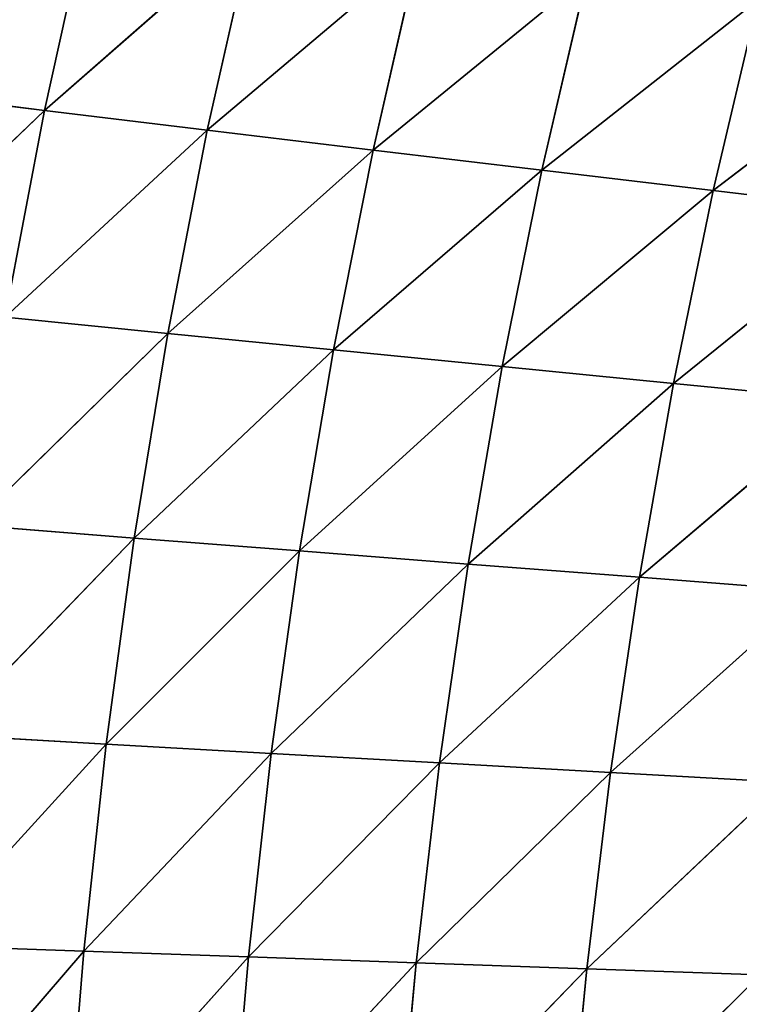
# Model space of a CAD drawing. Extents: x 0 to 605, y 0 to 400.
# Tile 356 of 656: x 60 to 77, y 207 to 231. Entities that reach past the tile are written whole.
import ezdxf

# ---------------------------------------------------------------- set-up
doc = ezdxf.new("R2010")
doc.units = 0
doc.header["$LTSCALE"] = 25.4
doc.layers.get('0').update_dxf_attribs({"linetype": 'CONTINUOUS'})

# ---------------------------------------------------------------- blocks, each defined once
blk = doc.blocks.new('ATLANTA610_-_S_STL')
at = {"color": 0}
for p, q in [((60.463, 56.273, 171.32), (55.624, 58.599, 175.965)), ((60.463, 56.273, 171.32), (55.624, 58.599, 175.965)), ((60.463, 56.273, 171.32), (56.576, 58.529, 170.846)), ((60.463, 56.273, 171.32), (56.576, 58.529, 170.846)), ((57.097, 56.766, 196.814), (61.423, 54.525, 191.796)), ((57.097, 56.766, 196.814), (61.423, 54.525, 191.796)), ((57.494, 56.64, 191.656), (61.968, 54.412, 186.752)), ((61.423, 54.525, 191.796), (57.494, 56.64, 191.656)), ((61.423, 54.525, 191.796), (57.494, 56.64, 191.656)), ((57.494, 56.64, 191.656), (61.968, 54.412, 186.752)), ((58.025, 56.528, 186.526), (62.649, 54.313, 181.736)), ((61.968, 54.412, 186.752), (58.025, 56.528, 186.526)), ((61.968, 54.412, 186.752), (58.025, 56.528, 186.526)), ((58.025, 56.528, 186.526), (62.649, 54.313, 181.736)), ((58.694, 56.43, 181.425), (63.467, 54.227, 176.751)), ((62.649, 54.313, 181.736), (58.694, 56.43, 181.425)), ((62.649, 54.313, 181.736), (58.694, 56.43, 181.425)), ((58.694, 56.43, 181.425), (63.467, 54.227, 176.751)), ((59.506, 56.345, 176.355), (60.463, 56.273, 171.32)), ((59.506, 56.345, 176.355), (60.463, 56.273, 171.32)), ((59.506, 56.345, 176.355), (64.428, 54.153, 171.8)), ((63.467, 54.227, 176.751), (59.506, 56.345, 176.355)), ((63.467, 54.227, 176.751), (59.506, 56.345, 176.355)), ((59.506, 56.345, 176.355), (64.428, 54.153, 171.8)), ((64.428, 54.153, 171.8), (60.463, 56.273, 171.32)), ((64.428, 54.153, 171.8), (60.463, 56.273, 171.32)), ((65.536, 54.093, 166.884), (60.463, 56.273, 171.32)), ((60.463, 56.273, 171.32), (61.569, 56.214, 166.321)), ((60.463, 56.273, 171.32), (61.569, 56.214, 166.321)), ((65.536, 54.093, 166.884), (60.463, 56.273, 171.32)), ((61.008, 54.651, 196.868), (61.423, 54.525, 191.796)), ((61.008, 54.651, 196.868), (61.423, 54.525, 191.796)), ((61.008, 54.651, 196.868), (65.432, 52.534, 191.938)), ((61.008, 54.651, 196.868), (65.432, 52.534, 191.938)), ((61.423, 54.525, 191.796), (61.968, 54.412, 186.752)), ((61.423, 54.525, 191.796), (61.968, 54.412, 186.752)), ((61.423, 54.525, 191.796), (65.99, 52.422, 186.98)), ((65.432, 52.534, 191.938), (61.423, 54.525, 191.796)), ((65.432, 52.534, 191.938), (61.423, 54.525, 191.796)), ((61.423, 54.525, 191.796), (65.99, 52.422, 186.98)), ((61.968, 54.412, 186.752), (62.649, 54.313, 181.736)), ((61.968, 54.412, 186.752), (62.649, 54.313, 181.736)), ((61.968, 54.412, 186.752), (66.68, 52.323, 182.051)), ((65.99, 52.422, 186.98), (61.968, 54.412, 186.752)), ((65.99, 52.422, 186.98), (61.968, 54.412, 186.752)), ((61.968, 54.412, 186.752), (66.68, 52.323, 182.051)), ((62.649, 54.313, 181.736), (63.467, 54.227, 176.751)), ((62.649, 54.313, 181.736), (63.467, 54.227, 176.751)), ((62.649, 54.313, 181.736), (67.505, 52.237, 177.152)), ((66.68, 52.323, 182.051), (62.649, 54.313, 181.736)), ((66.68, 52.323, 182.051), (62.649, 54.313, 181.736)), ((62.649, 54.313, 181.736), (67.505, 52.237, 177.152)), ((63.467, 54.227, 176.751), (64.428, 54.153, 171.8)), ((63.467, 54.227, 176.751), (64.428, 54.153, 171.8)), ((63.467, 54.227, 176.751), (68.469, 52.164, 172.286)), ((67.505, 52.237, 177.152), (63.467, 54.227, 176.751)), ((67.505, 52.237, 177.152), (63.467, 54.227, 176.751)), ((63.467, 54.227, 176.751), (68.469, 52.164, 172.286)), ((64.428, 54.153, 171.8), (65.536, 54.093, 166.884)), ((64.428, 54.153, 171.8), (65.536, 54.093, 166.884)), ((64.428, 54.153, 171.8), (69.575, 52.102, 167.454)), ((68.469, 52.164, 172.286), (64.428, 54.153, 171.8)), ((68.469, 52.164, 172.286), (64.428, 54.153, 171.8)), ((64.428, 54.153, 171.8), (69.575, 52.102, 167.454)), ((65.001, 52.66, 196.923), (65.432, 52.534, 191.938)), ((65.001, 52.66, 196.923), (65.432, 52.534, 191.938)), ((65.001, 52.66, 196.923), (69.517, 50.663, 192.082)), ((65.001, 52.66, 196.923), (69.517, 50.663, 192.082)), ((65.432, 52.534, 191.938), (65.99, 52.422, 186.98)), ((65.432, 52.534, 191.938), (65.99, 52.422, 186.98)), ((65.432, 52.534, 191.938), (70.087, 50.553, 187.212)), ((69.517, 50.663, 192.082), (65.432, 52.534, 191.938)), ((69.517, 50.663, 192.082), (65.432, 52.534, 191.938)), ((65.432, 52.534, 191.938), (70.087, 50.553, 187.212)), ((65.99, 52.422, 186.98), (66.68, 52.323, 182.051)), ((65.99, 52.422, 186.98), (66.68, 52.323, 182.051)), ((65.99, 52.422, 186.98), (70.785, 50.455, 182.37)), ((70.087, 50.553, 187.212), (65.99, 52.422, 186.98)), ((70.087, 50.553, 187.212), (65.99, 52.422, 186.98)), ((65.99, 52.422, 186.98), (70.785, 50.455, 182.37)), ((66.68, 52.323, 182.051), (67.505, 52.237, 177.152)), ((66.68, 52.323, 182.051), (67.505, 52.237, 177.152)), ((66.68, 52.323, 182.051), (71.614, 50.37, 177.558)), ((70.785, 50.455, 182.37), (66.68, 52.323, 182.051)), ((70.785, 50.455, 182.37), (66.68, 52.323, 182.051)), ((66.68, 52.323, 182.051), (71.614, 50.37, 177.558)), ((67.505, 52.237, 177.152), (68.469, 52.164, 172.286)), ((67.505, 52.237, 177.152), (68.469, 52.164, 172.286)), ((67.505, 52.237, 177.152), (72.579, 50.297, 172.778)), ((71.614, 50.37, 177.558), (67.505, 52.237, 177.152)), ((71.614, 50.37, 177.558), (67.505, 52.237, 177.152)), ((67.505, 52.237, 177.152), (72.579, 50.297, 172.778)), ((68.469, 52.164, 172.286), (69.575, 52.102, 167.454)), ((68.469, 52.164, 172.286), (69.575, 52.102, 167.454)), ((68.469, 52.164, 172.286), (73.683, 50.236, 168.032)), ((72.579, 50.297, 172.778), (68.469, 52.164, 172.286)), ((72.579, 50.297, 172.778), (68.469, 52.164, 172.286)), ((68.469, 52.164, 172.286), (73.683, 50.236, 168.032)), ((73.674, 48.905, 192.227), (69.071, 50.786, 196.978)), ((69.071, 50.786, 196.978), (69.517, 50.663, 192.082)), ((69.071, 50.786, 196.978), (69.517, 50.663, 192.082)), ((73.674, 48.905, 192.227), (69.071, 50.786, 196.978)), ((69.517, 50.663, 192.082), (70.087, 50.553, 187.212)), ((69.517, 50.663, 192.082), (70.087, 50.553, 187.212)), ((69.517, 50.663, 192.082), (74.253, 48.797, 187.446)), ((73.674, 48.905, 192.227), (69.517, 50.663, 192.082)), ((73.674, 48.905, 192.227), (69.517, 50.663, 192.082)), ((69.517, 50.663, 192.082), (74.253, 48.797, 187.446)), ((70.087, 50.553, 187.212), (70.785, 50.455, 182.37)), ((70.087, 50.553, 187.212), (70.785, 50.455, 182.37)), ((70.087, 50.553, 187.212), (74.957, 48.702, 182.692)), ((74.253, 48.797, 187.446), (70.087, 50.553, 187.212)), ((74.253, 48.797, 187.446), (70.087, 50.553, 187.212)), ((70.087, 50.553, 187.212), (74.957, 48.702, 182.692)), ((70.785, 50.455, 182.37), (71.614, 50.37, 177.558)), ((70.785, 50.455, 182.37), (71.614, 50.37, 177.558)), ((70.785, 50.455, 182.37), (75.79, 48.618, 177.969)), ((74.957, 48.702, 182.692), (70.785, 50.455, 182.37)), ((74.957, 48.702, 182.692), (70.785, 50.455, 182.37)), ((70.785, 50.455, 182.37), (75.79, 48.618, 177.969)), ((71.614, 50.37, 177.558), (72.579, 50.297, 172.778)), ((71.614, 50.37, 177.558), (72.579, 50.297, 172.778)), ((71.614, 50.37, 177.558), (76.754, 48.546, 173.276)), ((75.79, 48.618, 177.969), (71.614, 50.37, 177.558)), ((75.79, 48.618, 177.969), (71.614, 50.37, 177.558)), ((71.614, 50.37, 177.558), (76.754, 48.546, 173.276)), ((72.579, 50.297, 172.778), (73.683, 50.236, 168.032)), ((72.579, 50.297, 172.778), (73.683, 50.236, 168.032)), ((72.579, 50.297, 172.778), (77.854, 48.486, 168.617)), ((76.754, 48.546, 173.276), (72.579, 50.297, 172.778)), ((76.754, 48.546, 173.276), (72.579, 50.297, 172.778)), ((72.579, 50.297, 172.778), (77.854, 48.486, 168.617)), ((73.216, 49.025, 197.033), (73.674, 48.905, 192.227)), ((73.216, 49.025, 197.033), (73.674, 48.905, 192.227)), ((73.216, 49.025, 197.033), (77.9, 47.253, 192.374)), ((73.216, 49.025, 197.033), (77.9, 47.253, 192.374)), ((77.9, 47.253, 192.374), (73.674, 48.905, 192.227)), ((77.9, 47.253, 192.374), (73.674, 48.905, 192.227)), ((78.486, 47.149, 187.683), (73.674, 48.905, 192.227)), ((73.674, 48.905, 192.227), (74.253, 48.797, 187.446)), ((73.674, 48.905, 192.227), (74.253, 48.797, 187.446)), ((78.486, 47.149, 187.683), (73.674, 48.905, 192.227)), ((74.253, 48.797, 187.446), (74.957, 48.702, 182.692)), ((74.253, 48.797, 187.446), (74.957, 48.702, 182.692)), ((74.253, 48.797, 187.446), (79.195, 47.057, 183.019)), ((78.486, 47.149, 187.683), (74.253, 48.797, 187.446)), ((78.486, 47.149, 187.683), (74.253, 48.797, 187.446)), ((74.253, 48.797, 187.446), (79.195, 47.057, 183.019)), ((74.957, 48.702, 182.692), (75.79, 48.618, 177.969)), ((74.957, 48.702, 182.692), (75.79, 48.618, 177.969)), ((74.957, 48.702, 182.692), (80.028, 46.976, 178.384)), ((79.195, 47.057, 183.019), (74.957, 48.702, 182.692)), ((79.195, 47.057, 183.019), (74.957, 48.702, 182.692)), ((74.957, 48.702, 182.692), (80.028, 46.976, 178.384)), ((75.79, 48.618, 177.969), (76.754, 48.546, 173.276)), ((75.79, 48.618, 177.969), (76.754, 48.546, 173.276)), ((75.79, 48.618, 177.969), (80.99, 46.906, 173.779)), ((80.028, 46.976, 178.384), (75.79, 48.618, 177.969)), ((80.028, 46.976, 178.384), (75.79, 48.618, 177.969)), ((75.79, 48.618, 177.969), (80.99, 46.906, 173.779)), ((76.754, 48.546, 173.276), (77.854, 48.486, 168.617)), ((76.754, 48.546, 173.276), (77.854, 48.486, 168.617)), ((76.754, 48.546, 173.276), (82.084, 46.847, 169.208)), ((80.99, 46.906, 173.779), (76.754, 48.546, 173.276)), ((80.99, 46.906, 173.779), (76.754, 48.546, 173.276)), ((76.754, 48.546, 173.276), (82.084, 46.847, 169.208))]:
    blk.add_line(p, q, dxfattribs=at)
mesh = blk.add_polyface(dxfattribs=at)
corners = [(59.506, 56.345, 176.355), (60.463, 56.273, 171.32), (55.624, 58.599, 175.965)]
mesh.append_faces([[corners[k] for k in face] for face in [(0, 1, 2)]], dxfattribs={"color": 0})
mesh = blk.add_polyface(dxfattribs=at)
corners = [(55.624, 58.599, 175.965), (60.463, 56.273, 171.32), (56.576, 58.529, 170.846)]
mesh.append_faces([[corners[k] for k in face] for face in [(0, 1, 2)]], dxfattribs={"color": 0})
mesh = blk.add_polyface(dxfattribs=at)
corners = [(56.576, 58.529, 170.846), (61.569, 56.214, 166.321), (57.681, 58.473, 165.765)]
mesh.append_faces([[corners[k] for k in face] for face in [(0, 1, 2)]], dxfattribs={"color": 0})
mesh = blk.add_polyface(dxfattribs=at)
corners = [(60.463, 56.273, 171.32), (61.569, 56.214, 166.321), (56.576, 58.529, 170.846)]
mesh.append_faces([[corners[k] for k in face] for face in [(0, 1, 2)]], dxfattribs={"color": 0})
mesh = blk.add_polyface(dxfattribs=at)
corners = [(57.097, 56.766, 196.814), (61.423, 54.525, 191.796), (57.494, 56.64, 191.656)]
mesh.append_faces([[corners[k] for k in face] for face in [(0, 1, 2)]], dxfattribs={"color": 0})
mesh = blk.add_polyface(dxfattribs=at)
corners = [(61.008, 54.651, 196.868), (61.423, 54.525, 191.796), (57.097, 56.766, 196.814)]
mesh.append_faces([[corners[k] for k in face] for face in [(0, 1, 2)]], dxfattribs={"color": 0})
mesh = blk.add_polyface(dxfattribs=at)
corners = [(57.494, 56.64, 191.656), (61.968, 54.412, 186.752), (58.025, 56.528, 186.526)]
mesh.append_faces([[corners[k] for k in face] for face in [(0, 1, 2)]], dxfattribs={"color": 0})
mesh = blk.add_polyface(dxfattribs=at)
corners = [(61.423, 54.525, 191.796), (61.968, 54.412, 186.752), (57.494, 56.64, 191.656)]
mesh.append_faces([[corners[k] for k in face] for face in [(0, 1, 2)]], dxfattribs={"color": 0})
mesh = blk.add_polyface(dxfattribs=at)
corners = [(58.025, 56.528, 186.526), (62.649, 54.313, 181.736), (58.694, 56.43, 181.425)]
mesh.append_faces([[corners[k] for k in face] for face in [(0, 1, 2)]], dxfattribs={"color": 0})
mesh = blk.add_polyface(dxfattribs=at)
corners = [(61.968, 54.412, 186.752), (62.649, 54.313, 181.736), (58.025, 56.528, 186.526)]
mesh.append_faces([[corners[k] for k in face] for face in [(0, 1, 2)]], dxfattribs={"color": 0})
mesh = blk.add_polyface(dxfattribs=at)
corners = [(58.694, 56.43, 181.425), (63.467, 54.227, 176.751), (59.506, 56.345, 176.355)]
mesh.append_faces([[corners[k] for k in face] for face in [(0, 1, 2)]], dxfattribs={"color": 0})
mesh = blk.add_polyface(dxfattribs=at)
corners = [(62.649, 54.313, 181.736), (63.467, 54.227, 176.751), (58.694, 56.43, 181.425)]
mesh.append_faces([[corners[k] for k in face] for face in [(0, 1, 2)]], dxfattribs={"color": 0})
mesh = blk.add_polyface(dxfattribs=at)
corners = [(59.506, 56.345, 176.355), (64.428, 54.153, 171.8), (60.463, 56.273, 171.32)]
mesh.append_faces([[corners[k] for k in face] for face in [(0, 1, 2)]], dxfattribs={"color": 0})
mesh = blk.add_polyface(dxfattribs=at)
corners = [(63.467, 54.227, 176.751), (64.428, 54.153, 171.8), (59.506, 56.345, 176.355)]
mesh.append_faces([[corners[k] for k in face] for face in [(0, 1, 2)]], dxfattribs={"color": 0})
mesh = blk.add_polyface(dxfattribs=at)
corners = [(64.428, 54.153, 171.8), (65.536, 54.093, 166.884), (60.463, 56.273, 171.32)]
mesh.append_faces([[corners[k] for k in face] for face in [(0, 1, 2)]], dxfattribs={"color": 0})
mesh = blk.add_polyface(dxfattribs=at)
corners = [(60.463, 56.273, 171.32), (65.536, 54.093, 166.884), (61.569, 56.214, 166.321)]
mesh.append_faces([[corners[k] for k in face] for face in [(0, 1, 2)]], dxfattribs={"color": 0})
mesh = blk.add_polyface(dxfattribs=at)
corners = [(61.008, 54.651, 196.868), (65.432, 52.534, 191.938), (61.423, 54.525, 191.796)]
mesh.append_faces([[corners[k] for k in face] for face in [(0, 1, 2)]], dxfattribs={"color": 0})
mesh = blk.add_polyface(dxfattribs=at)
corners = [(65.001, 52.66, 196.923), (65.432, 52.534, 191.938), (61.008, 54.651, 196.868)]
mesh.append_faces([[corners[k] for k in face] for face in [(0, 1, 2)]], dxfattribs={"color": 0})
mesh = blk.add_polyface(dxfattribs=at)
corners = [(61.423, 54.525, 191.796), (65.99, 52.422, 186.98), (61.968, 54.412, 186.752)]
mesh.append_faces([[corners[k] for k in face] for face in [(0, 1, 2)]], dxfattribs={"color": 0})
mesh = blk.add_polyface(dxfattribs=at)
corners = [(65.432, 52.534, 191.938), (65.99, 52.422, 186.98), (61.423, 54.525, 191.796)]
mesh.append_faces([[corners[k] for k in face] for face in [(0, 1, 2)]], dxfattribs={"color": 0})
mesh = blk.add_polyface(dxfattribs=at)
corners = [(61.968, 54.412, 186.752), (66.68, 52.323, 182.051), (62.649, 54.313, 181.736)]
mesh.append_faces([[corners[k] for k in face] for face in [(0, 1, 2)]], dxfattribs={"color": 0})
mesh = blk.add_polyface(dxfattribs=at)
corners = [(65.99, 52.422, 186.98), (66.68, 52.323, 182.051), (61.968, 54.412, 186.752)]
mesh.append_faces([[corners[k] for k in face] for face in [(0, 1, 2)]], dxfattribs={"color": 0})
mesh = blk.add_polyface(dxfattribs=at)
corners = [(62.649, 54.313, 181.736), (67.505, 52.237, 177.152), (63.467, 54.227, 176.751)]
mesh.append_faces([[corners[k] for k in face] for face in [(0, 1, 2)]], dxfattribs={"color": 0})
mesh = blk.add_polyface(dxfattribs=at)
corners = [(66.68, 52.323, 182.051), (67.505, 52.237, 177.152), (62.649, 54.313, 181.736)]
mesh.append_faces([[corners[k] for k in face] for face in [(0, 1, 2)]], dxfattribs={"color": 0})
mesh = blk.add_polyface(dxfattribs=at)
corners = [(63.467, 54.227, 176.751), (68.469, 52.164, 172.286), (64.428, 54.153, 171.8)]
mesh.append_faces([[corners[k] for k in face] for face in [(0, 1, 2)]], dxfattribs={"color": 0})
mesh = blk.add_polyface(dxfattribs=at)
corners = [(67.505, 52.237, 177.152), (68.469, 52.164, 172.286), (63.467, 54.227, 176.751)]
mesh.append_faces([[corners[k] for k in face] for face in [(0, 1, 2)]], dxfattribs={"color": 0})
mesh = blk.add_polyface(dxfattribs=at)
corners = [(64.428, 54.153, 171.8), (69.575, 52.102, 167.454), (65.536, 54.093, 166.884)]
mesh.append_faces([[corners[k] for k in face] for face in [(0, 1, 2)]], dxfattribs={"color": 0})
mesh = blk.add_polyface(dxfattribs=at)
corners = [(68.469, 52.164, 172.286), (69.575, 52.102, 167.454), (64.428, 54.153, 171.8)]
mesh.append_faces([[corners[k] for k in face] for face in [(0, 1, 2)]], dxfattribs={"color": 0})
mesh = blk.add_polyface(dxfattribs=at)
corners = [(65.001, 52.66, 196.923), (69.517, 50.663, 192.082), (65.432, 52.534, 191.938)]
mesh.append_faces([[corners[k] for k in face] for face in [(0, 1, 2)]], dxfattribs={"color": 0})
mesh = blk.add_polyface(dxfattribs=at)
corners = [(69.071, 50.786, 196.978), (69.517, 50.663, 192.082), (65.001, 52.66, 196.923)]
mesh.append_faces([[corners[k] for k in face] for face in [(0, 1, 2)]], dxfattribs={"color": 0})
mesh = blk.add_polyface(dxfattribs=at)
corners = [(65.432, 52.534, 191.938), (70.087, 50.553, 187.212), (65.99, 52.422, 186.98)]
mesh.append_faces([[corners[k] for k in face] for face in [(0, 1, 2)]], dxfattribs={"color": 0})
mesh = blk.add_polyface(dxfattribs=at)
corners = [(69.517, 50.663, 192.082), (70.087, 50.553, 187.212), (65.432, 52.534, 191.938)]
mesh.append_faces([[corners[k] for k in face] for face in [(0, 1, 2)]], dxfattribs={"color": 0})
mesh = blk.add_polyface(dxfattribs=at)
corners = [(65.99, 52.422, 186.98), (70.785, 50.455, 182.37), (66.68, 52.323, 182.051)]
mesh.append_faces([[corners[k] for k in face] for face in [(0, 1, 2)]], dxfattribs={"color": 0})
mesh = blk.add_polyface(dxfattribs=at)
corners = [(70.087, 50.553, 187.212), (70.785, 50.455, 182.37), (65.99, 52.422, 186.98)]
mesh.append_faces([[corners[k] for k in face] for face in [(0, 1, 2)]], dxfattribs={"color": 0})
mesh = blk.add_polyface(dxfattribs=at)
corners = [(66.68, 52.323, 182.051), (71.614, 50.37, 177.558), (67.505, 52.237, 177.152)]
mesh.append_faces([[corners[k] for k in face] for face in [(0, 1, 2)]], dxfattribs={"color": 0})
mesh = blk.add_polyface(dxfattribs=at)
corners = [(70.785, 50.455, 182.37), (71.614, 50.37, 177.558), (66.68, 52.323, 182.051)]
mesh.append_faces([[corners[k] for k in face] for face in [(0, 1, 2)]], dxfattribs={"color": 0})
mesh = blk.add_polyface(dxfattribs=at)
corners = [(67.505, 52.237, 177.152), (72.579, 50.297, 172.778), (68.469, 52.164, 172.286)]
mesh.append_faces([[corners[k] for k in face] for face in [(0, 1, 2)]], dxfattribs={"color": 0})
mesh = blk.add_polyface(dxfattribs=at)
corners = [(71.614, 50.37, 177.558), (72.579, 50.297, 172.778), (67.505, 52.237, 177.152)]
mesh.append_faces([[corners[k] for k in face] for face in [(0, 1, 2)]], dxfattribs={"color": 0})
mesh = blk.add_polyface(dxfattribs=at)
corners = [(68.469, 52.164, 172.286), (73.683, 50.236, 168.032), (69.575, 52.102, 167.454)]
mesh.append_faces([[corners[k] for k in face] for face in [(0, 1, 2)]], dxfattribs={"color": 0})
mesh = blk.add_polyface(dxfattribs=at)
corners = [(72.579, 50.297, 172.778), (73.683, 50.236, 168.032), (68.469, 52.164, 172.286)]
mesh.append_faces([[corners[k] for k in face] for face in [(0, 1, 2)]], dxfattribs={"color": 0})
mesh = blk.add_polyface(dxfattribs=at)
corners = [(73.216, 49.025, 197.033), (73.674, 48.905, 192.227), (69.071, 50.786, 196.978)]
mesh.append_faces([[corners[k] for k in face] for face in [(0, 1, 2)]], dxfattribs={"color": 0})
mesh = blk.add_polyface(dxfattribs=at)
corners = [(69.071, 50.786, 196.978), (73.674, 48.905, 192.227), (69.517, 50.663, 192.082)]
mesh.append_faces([[corners[k] for k in face] for face in [(0, 1, 2)]], dxfattribs={"color": 0})
mesh = blk.add_polyface(dxfattribs=at)
corners = [(69.517, 50.663, 192.082), (74.253, 48.797, 187.446), (70.087, 50.553, 187.212)]
mesh.append_faces([[corners[k] for k in face] for face in [(0, 1, 2)]], dxfattribs={"color": 0})
mesh = blk.add_polyface(dxfattribs=at)
corners = [(73.674, 48.905, 192.227), (74.253, 48.797, 187.446), (69.517, 50.663, 192.082)]
mesh.append_faces([[corners[k] for k in face] for face in [(0, 1, 2)]], dxfattribs={"color": 0})
mesh = blk.add_polyface(dxfattribs=at)
corners = [(70.087, 50.553, 187.212), (74.957, 48.702, 182.692), (70.785, 50.455, 182.37)]
mesh.append_faces([[corners[k] for k in face] for face in [(0, 1, 2)]], dxfattribs={"color": 0})
mesh = blk.add_polyface(dxfattribs=at)
corners = [(74.253, 48.797, 187.446), (74.957, 48.702, 182.692), (70.087, 50.553, 187.212)]
mesh.append_faces([[corners[k] for k in face] for face in [(0, 1, 2)]], dxfattribs={"color": 0})
mesh = blk.add_polyface(dxfattribs=at)
corners = [(70.785, 50.455, 182.37), (75.79, 48.618, 177.969), (71.614, 50.37, 177.558)]
mesh.append_faces([[corners[k] for k in face] for face in [(0, 1, 2)]], dxfattribs={"color": 0})
mesh = blk.add_polyface(dxfattribs=at)
corners = [(74.957, 48.702, 182.692), (75.79, 48.618, 177.969), (70.785, 50.455, 182.37)]
mesh.append_faces([[corners[k] for k in face] for face in [(0, 1, 2)]], dxfattribs={"color": 0})
mesh = blk.add_polyface(dxfattribs=at)
corners = [(71.614, 50.37, 177.558), (76.754, 48.546, 173.276), (72.579, 50.297, 172.778)]
mesh.append_faces([[corners[k] for k in face] for face in [(0, 1, 2)]], dxfattribs={"color": 0})
mesh = blk.add_polyface(dxfattribs=at)
corners = [(75.79, 48.618, 177.969), (76.754, 48.546, 173.276), (71.614, 50.37, 177.558)]
mesh.append_faces([[corners[k] for k in face] for face in [(0, 1, 2)]], dxfattribs={"color": 0})
mesh = blk.add_polyface(dxfattribs=at)
corners = [(72.579, 50.297, 172.778), (77.854, 48.486, 168.617), (73.683, 50.236, 168.032)]
mesh.append_faces([[corners[k] for k in face] for face in [(0, 1, 2)]], dxfattribs={"color": 0})
mesh = blk.add_polyface(dxfattribs=at)
corners = [(76.754, 48.546, 173.276), (77.854, 48.486, 168.617), (72.579, 50.297, 172.778)]
mesh.append_faces([[corners[k] for k in face] for face in [(0, 1, 2)]], dxfattribs={"color": 0})
mesh = blk.add_polyface(dxfattribs=at)
corners = [(73.216, 49.025, 197.033), (77.9, 47.253, 192.374), (73.674, 48.905, 192.227)]
mesh.append_faces([[corners[k] for k in face] for face in [(0, 1, 2)]], dxfattribs={"color": 0})
mesh = blk.add_polyface(dxfattribs=at)
corners = [(77.431, 47.369, 197.09), (77.9, 47.253, 192.374), (73.216, 49.025, 197.033)]
mesh.append_faces([[corners[k] for k in face] for face in [(0, 1, 2)]], dxfattribs={"color": 0})
mesh = blk.add_polyface(dxfattribs=at)
corners = [(77.9, 47.253, 192.374), (78.486, 47.149, 187.683), (73.674, 48.905, 192.227)]
mesh.append_faces([[corners[k] for k in face] for face in [(0, 1, 2)]], dxfattribs={"color": 0})
mesh = blk.add_polyface(dxfattribs=at)
corners = [(73.674, 48.905, 192.227), (78.486, 47.149, 187.683), (74.253, 48.797, 187.446)]
mesh.append_faces([[corners[k] for k in face] for face in [(0, 1, 2)]], dxfattribs={"color": 0})
mesh = blk.add_polyface(dxfattribs=at)
corners = [(74.253, 48.797, 187.446), (79.195, 47.057, 183.019), (74.957, 48.702, 182.692)]
mesh.append_faces([[corners[k] for k in face] for face in [(0, 1, 2)]], dxfattribs={"color": 0})
mesh = blk.add_polyface(dxfattribs=at)
corners = [(78.486, 47.149, 187.683), (79.195, 47.057, 183.019), (74.253, 48.797, 187.446)]
mesh.append_faces([[corners[k] for k in face] for face in [(0, 1, 2)]], dxfattribs={"color": 0})
mesh = blk.add_polyface(dxfattribs=at)
corners = [(74.957, 48.702, 182.692), (80.028, 46.976, 178.384), (75.79, 48.618, 177.969)]
mesh.append_faces([[corners[k] for k in face] for face in [(0, 1, 2)]], dxfattribs={"color": 0})
mesh = blk.add_polyface(dxfattribs=at)
corners = [(79.195, 47.057, 183.019), (80.028, 46.976, 178.384), (74.957, 48.702, 182.692)]
mesh.append_faces([[corners[k] for k in face] for face in [(0, 1, 2)]], dxfattribs={"color": 0})
mesh = blk.add_polyface(dxfattribs=at)
corners = [(75.79, 48.618, 177.969), (80.99, 46.906, 173.779), (76.754, 48.546, 173.276)]
mesh.append_faces([[corners[k] for k in face] for face in [(0, 1, 2)]], dxfattribs={"color": 0})
mesh = blk.add_polyface(dxfattribs=at)
corners = [(80.028, 46.976, 178.384), (80.99, 46.906, 173.779), (75.79, 48.618, 177.969)]
mesh.append_faces([[corners[k] for k in face] for face in [(0, 1, 2)]], dxfattribs={"color": 0})
mesh = blk.add_polyface(dxfattribs=at)
corners = [(76.754, 48.546, 173.276), (82.084, 46.847, 169.208), (77.854, 48.486, 168.617)]
mesh.append_faces([[corners[k] for k in face] for face in [(0, 1, 2)]], dxfattribs={"color": 0})
mesh = blk.add_polyface(dxfattribs=at)
corners = [(80.99, 46.906, 173.779), (82.084, 46.847, 169.208), (76.754, 48.546, 173.276)]
mesh.append_faces([[corners[k] for k in face] for face in [(0, 1, 2)]], dxfattribs={"color": 0})

msp = doc.modelspace()

# ---------------------------------------------------------------- block references
at = {"color": 254, "extrusion": (0, -1, 5.55112e-17)}
msp.add_blockref('ATLANTA610_-_S_STL', (-0.269, -0.066, -399.883), dxfattribs=at)

doc.saveas('drawing.dxf')
